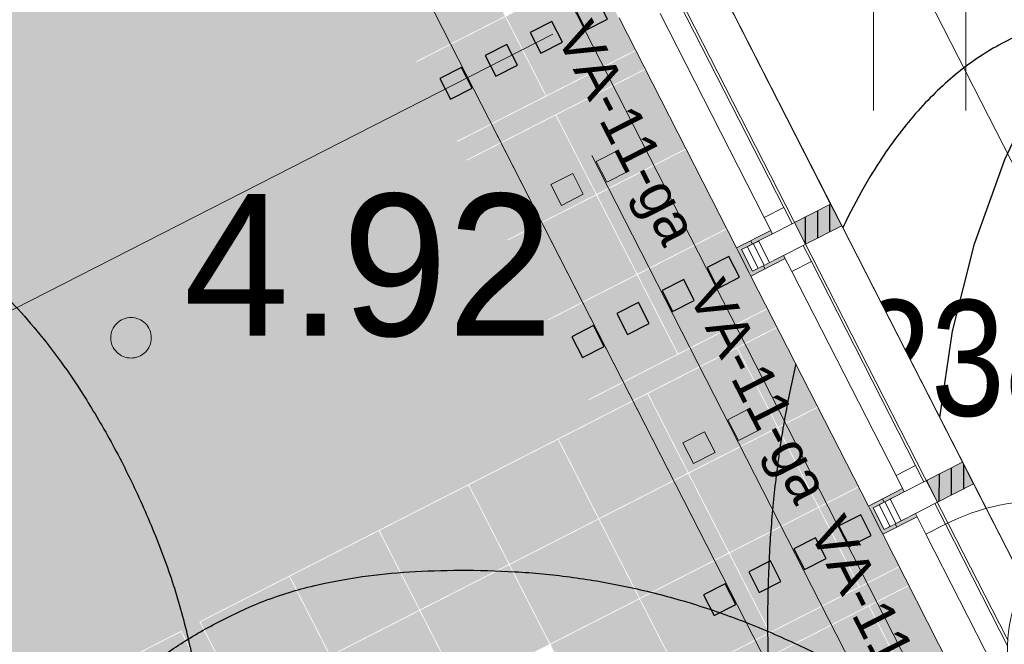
# Model space of a CAD drawing. Header units: metres. Extents: x 538891 to 1080079, y 6588829 to 13178720.
# Tile 627 of 1056: x 539893.76 to 539898.62, y 6589200.03 to 6589203.11. Entities that reach past the tile are written whole.
import ezdxf

# ---------------------------------------------------------------- set-up
doc = ezdxf.new("R2010")
doc.units = ezdxf.units.M
doc.header["$LTSCALE"] = 0.4
for name, pattern in [('Hidden Line', [48.902778, 35.277778, -13.625]), ('KOLVIK', [3.125, 0.625, -2.5]), ('Triple Dashed', [92.604163, 66.145831, -26.458332])]:
    doc.linetypes.add(name, pattern=pattern)
for name, color, linetype in [('AR', 7, 'Continuous'), ('DENDRO', 7, 'Continuous'), ('GEO', 7, 'Continuous'), ('KINO_ASENDIPLAAN', 7, 'Continuous'), ('KINO_GRID', 7, 'Continuous'), ('KINO_PINNAKATTED 2', 7, 'Continuous')]:
    doc.layers.add(name, color=color, linetype=linetype)
doc.styles.add('Arial', font='arial.ttf')
doc.styles.add('Arial Narrow', font='ARIALN.TTF')
doc.styles.add('HK Explorer Book', font='txt')
pattern_1 = [(90, (0, 0), (-0.06, 0), [])]

# ---------------------------------------------------------------- blocks, each defined once
blk = doc.blocks.new('HEIN')
at = {"color": 7, "linetype": 'Continuous', "lineweight": 9}
for p, q in [((-0.4551, 0.7611), (-0.4551, -0.7611)), ((0.4551, 0.7611), (0.4551, -0.7611))]:
    blk.add_line(p, q, dxfattribs=at)
blk = doc.blocks.new('Parametric Object-247')
at = {"color": 7, "linetype": 'Continuous', "lineweight": 9}
for p, q in [((0, 0), (0.9142, 0.9395)), ((0, 0.3175), (0, -0.3175)), ((-0.3175, 0), (0.3175, 0))]:
    blk.add_line(p, q, dxfattribs=at)
at = {"color": 0, "flags": 1}
for tag in ['Stake_#', 'segment_type', 'segment_length', 'segment_angle', 'segment_radius', 'segment_sweep', 'segment_rise', 'clockmode', 'polyline_ID', 'tag']:
    blk.add_attdef(tag, (539897.9185, 6589197.8752), '', height=0.00018, dxfattribs=at)
at = {"color": 255, "linetype": 'Continuous', "lineweight": 9}
blk.add_wipeout([(0.9142, 0.7567), (0.8461, 0.76), (0.7786, 0.77), (0.7124, 0.7866), (0.6482, 0.8096), (0.5865, 0.8387), (0.528, 0.8738), (0.4732, 0.9144), (0.4227, 0.9603), (0.3769, 1.0108), (0.3363, 1.0656), (0.3012, 1.1241), (0.272, 1.1858), (0.249, 1.25), (0.2325, 1.3162), (0.2225, 1.3836), (0.2191, 1.4518), (0.2225, 1.5199), (0.2325, 1.5874), (0.249, 1.6535), (0.272, 1.7178), (0.3012, 1.7794), (0.3363, 1.8379), (0.3769, 1.8927), (0.4227, 1.9433), (0.4732, 1.9891), (0.528, 2.0297), (0.5865, 2.0648), (0.6482, 2.0939), (0.7124, 2.1169), (0.7786, 2.1335), (0.8461, 2.1435), (0.9142, 2.1468), (0.9823, 2.1435), (1.0498, 2.1335), (1.116, 2.1169), (1.1802, 2.0939), (1.2419, 2.0648), (1.3004, 2.0297), (1.3552, 1.9891), (1.4057, 1.9433), (1.4515, 1.8927), (1.4921, 1.8379), (1.5272, 1.7794), (1.5564, 1.7178), (1.5794, 1.6535), (1.5959, 1.5874), (1.6059, 1.5199), (1.6093, 1.4518), (1.6059, 1.3836), (1.5959, 1.3162), (1.5794, 1.25), (1.5564, 1.1858), (1.5272, 1.1241), (1.4921, 1.0656), (1.4515, 1.0108), (1.4057, 0.9603), (1.3552, 0.9144), (1.3004, 0.8738), (1.2419, 0.8387), (1.1802, 0.8096), (1.116, 0.7866), (1.0498, 0.77), (0.9823, 0.76)], dxfattribs=at)
at = {"color": 7, "linetype": 'Continuous', "lineweight": 9, "flags": 128}
blk.add_lwpolyline([(0.2191, 1.4518, 0.414214), (0.9142, 0.7567, 0.414214), (1.6093, 1.4518, 0.414214), (0.9142, 2.1468, 0.414214)], format="xyb", close=True, dxfattribs=at)
at = {"color": 7, "insert": (0.9142, 0.9395), "char_height": 0.6328, "attachment_point": 8, "line_spacing_factor": 0.975274, "style": 'HK Explorer Book'}
blk.add_mtext('10', dxfattribs=at)

msp = doc.modelspace()

# ---------------------------------------------------------------- hatches: boundary and pattern name
at = {"layer": 'KINO_PINNAKATTED 2', "linetype": 'Continuous', "lineweight": 0, "true_color": 0xdbccc4}
h = msp.add_hatch(color=254, dxfattribs=at)
h.paths.add_polyline_path([(539891.2993, 6589222.2148), (539890.4827, 6589223.8146), (539893.756, 6589225.4854), (539894.5726, 6589223.8855), (539900.852, 6589227.0905), (539897.435, 6589233.7851), (539894.3399, 6589232.2053), (539895.6855, 6589229.5689), (539892.4122, 6589227.8982), (539893.0168, 6589226.7136), (539886.7374, 6589223.5086), (539886.1328, 6589224.6932), (539879.7644, 6589221.4427), (539878.3297, 6589224.0337), (539875.2345, 6589222.4539), (539876.5802, 6589219.8175), (539860.659, 6589211.6913), (539874.2636, 6589185.0367), (539877.131, 6589186.5002), (539876.5066, 6589187.7237), (539892.6554, 6589195.9661), (539891.3314, 6589198.5601), (539896.5717, 6589201.2347), (539892.7166, 6589208.7877), (539890.6606, 6589207.7383), (539888.665, 6589211.648), (539890.7209, 6589212.6978), (539886.9868, 6589220.0137)])
h.paths.add_polyline_path([(539874.8061, 6589191.6182), (539887.632, 6589198.1646), (539881.1308, 6589210.9017), (539879.8309, 6589213.4492), (539883.0148, 6589215.0743), (539882.3193, 6589216.4371), (539872.7666, 6589211.5614), (539871.4664, 6589214.1087), (539865.0089, 6589210.8128)])

# ---------------------------------------------------------------- linework, layer by layer
at = {"layer": 'AR', "color": 250, "linetype": 'Continuous', "lineweight": 9, "true_color": 0x333333, "flags": 128}
msp.add_lwpolyline([(539893.5949, 6589194.9504), (539899.8386, 6589198.1372), (539891.2747, 6589214.9149), (539896.4144, 6589217.5383), (539894.0855, 6589222.1013), (539894.4239, 6589222.274), (539910.3228, 6589230.3888)], dxfattribs=at)
msp.add_lwpolyline([(539893.5949, 6589194.9504), (539899.8386, 6589198.1372), (539891.2747, 6589214.9149), (539896.4144, 6589217.5383), (539894.0855, 6589222.1013), (539894.4239, 6589222.274), (539910.3228, 6589230.3888)], dxfattribs=at)
msp.add_lwpolyline([(539893.5949, 6589194.9504), (539899.8386, 6589198.1372), (539891.2747, 6589214.9149), (539896.4144, 6589217.5383), (539894.0855, 6589222.1013), (539894.4239, 6589222.274), (539910.3228, 6589230.3888)], dxfattribs=at)
msp.add_lwpolyline([(539893.5949, 6589194.9504), (539899.8386, 6589198.1372), (539891.2747, 6589214.9149), (539896.4144, 6589217.5383), (539894.0855, 6589222.1013), (539894.4239, 6589222.274), (539910.3228, 6589230.3888)], dxfattribs=at)
msp.add_lwpolyline([(539893.5949, 6589194.9504), (539899.8386, 6589198.1372), (539891.2747, 6589214.9149), (539896.4144, 6589217.5383), (539894.0855, 6589222.1013), (539894.4239, 6589222.274), (539910.3228, 6589230.3888)], dxfattribs=at)
msp.add_lwpolyline([(539893.5949, 6589194.9504), (539899.8386, 6589198.1372), (539891.2747, 6589214.9149), (539896.4144, 6589217.5383), (539894.0855, 6589222.1013), (539894.4239, 6589222.274), (539910.3228, 6589230.3888)], dxfattribs=at)
at = {"layer": 'AR', "color": 253, "linetype": 'Continuous', "lineweight": 25, "true_color": 0x989db8, "flags": 128}
msp.add_lwpolyline([(539899.7142, 6589198.3811), (539902.885, 6589199.9995), (539906.234, 6589201.7088), (539903.3314, 6589207.3959), (539896.8115, 6589204.0681)], close=True, dxfattribs=at)
at = {"layer": 'AR', "color": 7, "linetype": 'Continuous', "lineweight": 9, "flags": 128}
msp.add_lwpolyline([(539899.7142, 6589198.3811), (539902.885, 6589199.9995), (539906.234, 6589201.7088), (539903.3314, 6589207.3959), (539896.8115, 6589204.0681)], close=True, dxfattribs=at)
at = {"layer": 'DENDRO', "color": 82, "linetype": 'Continuous', "lineweight": 25, "true_color": 0x33cc00, "flags": 128}
msp.add_lwpolyline([(539898.3654, 6589199.8127), (539898.3004, 6589200.2511), (539898.2786, 6589200.6938), (539898.3004, 6589201.1366), (539898.3654, 6589201.575), (539898.4731, 6589202.005), (539898.6224, 6589202.4223), (539898.8119, 6589202.823), (539899.0398, 6589203.2032), (539899.3039, 6589203.5592), (539899.6015, 6589203.8876), (539899.93, 6589204.1853), (539900.286, 6589204.4493), (539900.6662, 6589204.6772), (539901.0668, 6589204.8667), (539901.4842, 6589205.016)], dxfattribs=at)
at = {"layer": 'DENDRO', "color": 30, "linetype": 'Continuous', "lineweight": 25, "true_color": 0xff7f00}
for points in [[(539885.6577, 6589211.3673), (539885.9587, 6589211.5998), (539887.0879, 6589212.0198), (539888.605, 6589212.4885), (539889.9731, 6589213.0137), (539891.3102, 6589213.7672), (539891.8744, 6589214.6436), (539891.7177, 6589215.3903), (539891.4434, 6589216.0274), (539891.1774, 6589216.6797), (539891.0775, 6589217.3225), (539891.2898, 6589217.9325), (539891.6083, 6589218.5323), (539891.7489, 6589219.1569), (539891.5335, 6589219.8105), (539891.0707, 6589220.4069), (539890.4607, 6589220.8621), (539889.8044, 6589221.0935), (539889.0576, 6589220.9883), (539888.3106, 6589220.2982), (539887.7505, 6589219.5517), (539887.208, 6589218.8186), (539886.4783, 6589217.8358), (539885.4818, 6589216.498), (539884.1518, 6589214.7322), (539882.6558, 6589212.7955), (539881.0985, 6589210.8481), (539879.0649, 6589208.3801), (539876.0944, 6589204.886), (539872.6307, 6589200.8975), (539869.6701, 6589197.4329), (539867.6909, 6589194.8749), (539866.2109, 6589192.7521), (539865.0379, 6589190.7976), (539864.2551, 6589189.3549), (539863.5464, 6589188.2627), (539862.6538, 6589187.3122), (539861.4517, 6589186.5971), (539860.1198, 6589186.0356), (539858.997, 6589185.454), (539858.4285, 6589184.6792), (539858.4518, 6589183.6679), (539858.8723, 6589182.475), (539859.5272, 6589181.142), (539860.2483, 6589179.7128), (539860.8674, 6589178.2304), (539861.2217, 6589176.7401), (539861.5753, 6589175.4365), (539862.2064, 6589174.6663), (539862.9609, 6589174.3966), (539863.6348, 6589174.2423), (539864.2806, 6589174.0573), (539864.918, 6589173.6609), (539865.3683, 6589172.6788), (539865.5592, 6589171.2345), (539865.7765, 6589169.7978), (539866.3959, 6589168.7176), (539867.6352, 6589168.2256), (539869.0218, 6589168.0582), (539870.3261, 6589168.0626), (539871.5879, 6589168.2084), (539873.1231, 6589168.5133), (539875.2126, 6589169.1649), (539877.5723, 6589170.1954), (539879.6716, 6589171.2913), (539881.2245, 6589172.1487), (539882.79, 6589173.0592), (539884.4462, 6589174.3385), (539885.3593, 6589175.663), (539885.8205, 6589177.2138), (539885.4269, 6589179.8588), (539884.1912, 6589182.7006), (539883.1434, 6589184.6065), (539882.0985, 6589186.3358), (539880.8619, 6589188.3679), (539880.4198, 6589189.9251), (539880.7902, 6589190.8015), (539881.5494, 6589191.3893), (539882.7447, 6589191.8227), (539884.1904, 6589191.9845), (539885.7179, 6589191.7691), (539887.143, 6589191.0433), (539888.3782, 6589189.868), (539889.4666, 6589188.5674), (539890.4385, 6589187.4406), (539891.3271, 6589186.7864), (539892.1601, 6589186.9284), (539892.9946, 6589188.0441), (539894.0871, 6589188.8946), (539895.2642, 6589189.5714), (539896.3286, 6589190.275), (539897.0597, 6589191.2074), (539897.414, 6589192.4428), (539897.7325, 6589193.5782), (539898.1184, 6589194.323), (539898.5738, 6589194.8471), (539899.1059, 6589195.3196), (539899.5477, 6589195.7995), (539899.733, 6589196.3483), (539899.5719, 6589196.9795), (539899.1657, 6589197.5865), (539898.605, 6589198.071), (539897.9861, 6589198.3235), (539897.3447, 6589198.3805), (539896.687, 6589198.3497), (539895.8577, 6589198.3256), (539894.7078, 6589198.5446), (539893.448, 6589199.106), (539892.2827, 6589199.8894), (539891.2518, 6589200.8076), (539890.3935, 6589201.7751), (539889.5969, 6589202.9265), (539889.0297, 6589204.2093), (539888.6237, 6589205.3397), (539888.2438, 6589206.3255), (539887.7355, 6589207.4324), (539887.0067, 6589208.7104), (539886.0604, 6589210.1578), (539885.6663, 6589211.1102), (539885.6577, 6589211.3673)], [(539900.2164, 6589203.3489), (539899.4326, 6589204.0302), (539898.4991, 6589206.0158), (539898.4499, 6589208.0922), (539899.2982, 6589209.7032), (539900.8166, 6589210.4171), (539902.5983, 6589210.0426), (539904.1659, 6589208.68), (539905.0994, 6589206.6944), (539905.1486, 6589204.618), (539904.3004, 6589203.007), (539902.782, 6589202.2931), (539901.0003, 6589202.6676), (539900.2164, 6589203.3489)], [(539898.2425, 6589196.9789), (539897.784, 6589197.8174), (539897.3816, 6589199.8819), (539897.6014, 6589201.7806), (539898.3846, 6589203.0047), (539899.5213, 6589203.2263), (539900.707, 6589202.386), (539901.6239, 6589200.7089), (539902.0263, 6589198.6444), (539901.8065, 6589196.7457), (539901.0233, 6589195.5216), (539899.8866, 6589195.3), (539898.7009, 6589196.1403), (539898.2425, 6589196.9789)]]:
    msp.add_open_spline(points, degree=2, dxfattribs=at)
at = {"layer": 'DENDRO', "color": 82, "linetype": 'Continuous', "lineweight": 25, "true_color": 0x33cc00}
msp.add_open_spline([(539892.5396, 6589202.5198), (539892.5122, 6589202.5306), (539892.4848, 6589202.5414), (539891.969, 6589202.7395), (539890.6701, 6589202.7708), (539889.3338, 6589202.1789), (539888.5067, 6589201.3332), (539888.0256, 6589200.4715), (539887.7883, 6589199.5138), (539887.8371, 6589198.0785), (539888.6275, 6589196.7146), (539889.474, 6589196.0813), (539889.9186, 6589195.8897), (539890.3745, 6589195.7224), (539891.4306, 6589195.5994), (539892.5502, 6589195.9495), (539893.4905, 6589196.5179), (539894.2201, 6589197.4907), (539894.5846, 6589198.4137), (539894.7291, 6589199.8864), (539894.0632, 6589201.4231), (539893.1026, 6589202.2859), (539892.5943, 6589202.4982), (539892.5669, 6589202.509), (539892.5396, 6589202.5198)], degree=2, knots=[0, 0, 0, 0.002786, 0.002786, 0.055124, 0.107462, 0.159799, 0.212137, 0.264475, 0.316813, 0.369151, 0.421489, 0.473827, 0.526165, 0.578502, 0.63084, 0.683178, 0.735516, 0.787854, 0.840192, 0.89253, 0.944867, 0.997205, 0.997205, 1, 1, 1], dxfattribs=at)
at = {"layer": 'DENDRO', "color": 30, "linetype": 'Continuous', "lineweight": 25, "true_color": 0xff7f00}
msp.add_open_spline([(539894.1183, 6589199.6429), (539894.1044, 6589199.6255), (539894.0904, 6589199.608), (539893.8331, 6589199.2766), (539893.6215, 6589198.2642), (539893.9208, 6589197.163), (539894.3357, 6589196.3614), (539894.9678, 6589195.5615), (539895.779, 6589194.8504), (539896.687, 6589194.3065), (539898.0644, 6589193.8142), (539899.4452, 6589193.9176), (539900.1547, 6589194.3413), (539900.5807, 6589194.8048), (539900.7923, 6589195.4723), (539900.8636, 6589196.3284), (539900.4119, 6589197.4935), (539899.8862, 6589198.3048), (539899.1569, 6589199.0714), (539898.2853, 6589199.7068), (539896.8829, 6589200.3648), (539895.3538, 6589200.4194), (539894.4167, 6589199.9972), (539894.1463, 6589199.6779), (539894.1323, 6589199.6604), (539894.1183, 6589199.6429)], degree=2, knots=[0, 0, 0, 0.002653, 0.002653, 0.052387, 0.102121, 0.151856, 0.20159, 0.251325, 0.301059, 0.350793, 0.400528, 0.450262, 0.499996, 0.549731, 0.599465, 0.6492, 0.698934, 0.748668, 0.798403, 0.848137, 0.897872, 0.947606, 0.99734, 0.99734, 1, 1, 1], dxfattribs=at)
at = {"layer": 'GEO', "color": 252, "linetype": 'KOLVIK', "lineweight": 9, "true_color": 0x888888, "flags": 128}
msp.add_lwpolyline([(539898.484, 6589194.3938), (539903.328, 6589195.138), (539906.58, 6589196.407), (539907.1162, 6589200.8591), (539905.771, 6589202.935), (539903.308, 6589204.677), (539901.262, 6589204.283), (539898.737, 6589200.131), (539897.4185, 6589198.9886), (539897.1787, 6589197.9302)], dxfattribs=at)
at = {"layer": 'GEO', "color": 8, "linetype": 'Continuous', "lineweight": 9, "true_color": 0x7d7d7d, "flags": 128}
msp.add_lwpolyline([(539894.413, 6589201.542), (539894.4125, 6589201.5322), (539894.4111, 6589201.5225), (539894.4087, 6589201.513), (539894.4054, 6589201.5037), (539894.4012, 6589201.4949), (539894.3961, 6589201.4864), (539894.3903, 6589201.4786), (539894.3837, 6589201.4713), (539894.3764, 6589201.4647), (539894.3686, 6589201.4589), (539894.3601, 6589201.4538), (539894.3513, 6589201.4496), (539894.342, 6589201.4463), (539894.3325, 6589201.4439), (539894.3228, 6589201.4425), (539894.313, 6589201.442), (539894.3032, 6589201.4425), (539894.2935, 6589201.4439), (539894.284, 6589201.4463), (539894.2747, 6589201.4496), (539894.2659, 6589201.4538), (539894.2574, 6589201.4589), (539894.2496, 6589201.4647), (539894.2423, 6589201.4713), (539894.2357, 6589201.4786), (539894.2299, 6589201.4864), (539894.2248, 6589201.4949), (539894.2206, 6589201.5037), (539894.2173, 6589201.513), (539894.2149, 6589201.5225), (539894.2135, 6589201.5322), (539894.213, 6589201.542), (539894.2135, 6589201.5518), (539894.2149, 6589201.5615), (539894.2173, 6589201.571), (539894.2206, 6589201.5803), (539894.2248, 6589201.5891), (539894.2299, 6589201.5976), (539894.2357, 6589201.6054), (539894.2423, 6589201.6127), (539894.2496, 6589201.6193), (539894.2574, 6589201.6251), (539894.2659, 6589201.6302), (539894.2747, 6589201.6344), (539894.284, 6589201.6377), (539894.2935, 6589201.6401), (539894.3032, 6589201.6415), (539894.313, 6589201.642), (539894.3228, 6589201.6415), (539894.3325, 6589201.6401), (539894.342, 6589201.6377), (539894.3513, 6589201.6344), (539894.3601, 6589201.6302), (539894.3686, 6589201.6251), (539894.3764, 6589201.6193), (539894.3837, 6589201.6127), (539894.3903, 6589201.6054), (539894.3961, 6589201.5976), (539894.4012, 6589201.5891), (539894.4054, 6589201.5803), (539894.4087, 6589201.571), (539894.4111, 6589201.5615), (539894.4125, 6589201.5518)], close=True, dxfattribs=at)
at = {"layer": 'KINO_GRID', "color": 254, "linetype": 'Continuous', "true_color": 0xe6e6e6}
for points in [[(539896.2415, 6589196.8039), (539896.3306, 6589196.8494), (539882.8141, 6589223.1115), (539882.9031, 6589223.157)], [(539858.7353, 6589212.3149), (539900.3409, 6589130.7995), (539858.6462, 6589212.2694), (539900.2518, 6589130.754)], [(539860.6136, 6589211.7804), (539900.9645, 6589132.7232), (539860.5245, 6589211.7349), (539900.8754, 6589132.6778)], [(539893.3045, 6589202.7781), (539893.35, 6589202.6891), (539896.1512, 6589204.2311), (539896.1967, 6589204.142)], [(539893.9546, 6589201.5045), (539894.0001, 6589201.4154), (539896.8013, 6589202.9574), (539896.8468, 6589202.8684)], [(539894.6047, 6589200.2308), (539894.6502, 6589200.1417), (539897.4514, 6589201.6837), (539897.4969, 6589201.5947)], [(539890.7704, 6589199.8792), (539890.8159, 6589199.7902), (539893.8656, 6589201.459), (539893.911, 6589201.3699)], [(539895.2548, 6589198.9571), (539895.3003, 6589198.868), (539898.1015, 6589200.4101), (539898.147, 6589200.321)], [(539891.4205, 6589198.6056), (539891.4659, 6589198.5165), (539894.5156, 6589200.1853), (539894.5611, 6589200.0963)]]:
    msp.add_solid(points, dxfattribs=at)
at = {"layer": 'KINO_PINNAKATTED 2', "color": 254, "linetype": 'Continuous', "true_color": 0xd4dae2}
for points in [[(539895.7188, 6589202.9056), (539896.1569, 6589203.1292), (539895.5197, 6589203.2958), (539895.9578, 6589203.5194)], [(539896.3614, 6589202.7374), (539896.7995, 6589202.961), (539896.1623, 6589203.1275), (539896.6004, 6589203.3511)], [(539895.9197, 6589202.512), (539896.3578, 6589202.7356), (539895.7206, 6589202.9021), (539896.1587, 6589203.1257)], [(539896.6096, 6589202.2511), (539897.0477, 6589202.4747), (539896.4105, 6589202.6412), (539896.8486, 6589202.8648)], [(539896.168, 6589202.0256), (539896.6061, 6589202.2492), (539895.9688, 6589202.4158), (539896.4069, 6589202.6394)], [(539896.8106, 6589201.8574), (539897.2486, 6589202.081), (539896.6114, 6589202.2475), (539897.0495, 6589202.4711)], [(539896.3689, 6589201.632), (539896.807, 6589201.8556), (539896.1698, 6589202.0221), (539896.6079, 6589202.2457)], [(539897.0115, 6589201.4637), (539897.4496, 6589201.6873), (539896.8124, 6589201.8538), (539897.2505, 6589202.0774)], [(539896.5698, 6589201.2383), (539897.0079, 6589201.4619), (539896.3707, 6589201.6284), (539896.8088, 6589201.852)], [(539897.5046, 6589201.1024), (539897.6978, 6589201.201), (539897.3055, 6589201.4925), (539897.4987, 6589201.5911)], [(539897.0629, 6589200.877), (539897.501, 6589201.1006), (539896.8638, 6589201.2671), (539897.3019, 6589201.4907)], [(539896.6213, 6589200.6515), (539897.0594, 6589200.8751), (539896.4222, 6589201.0417), (539896.8603, 6589201.2653)], [(539897.7055, 6589200.7087), (539897.8987, 6589200.8073), (539897.5064, 6589201.0988), (539897.6996, 6589201.1974)], [(539897.2639, 6589200.4833), (539897.702, 6589200.7069), (539897.0648, 6589200.8734), (539897.5029, 6589201.097)], [(539896.1796, 6589200.4261), (539896.6177, 6589200.6497), (539895.9805, 6589200.8162), (539896.4186, 6589201.0398)], [(539896.8222, 6589200.2579), (539897.2603, 6589200.4815), (539896.6231, 6589200.648), (539897.0612, 6589200.8716)], [(539895.738, 6589200.2007), (539896.1761, 6589200.4243), (539895.5389, 6589200.5908), (539895.977, 6589200.8144)], [(539897.9065, 6589200.315), (539898.0997, 6589200.4136), (539897.7074, 6589200.7051), (539897.9006, 6589200.8037)], [(539897.4648, 6589200.0896), (539897.9029, 6589200.3132), (539897.2657, 6589200.4797), (539897.7038, 6589200.7033)], [(539896.3806, 6589200.0324), (539896.8187, 6589200.256), (539896.1815, 6589200.4226), (539896.6195, 6589200.6462)], [(539895.2963, 6589199.9753), (539895.7344, 6589200.1989), (539895.0972, 6589200.3654), (539895.5353, 6589200.589)], [(539897.0232, 6589199.8642), (539897.4613, 6589200.0878), (539896.824, 6589200.2543), (539897.2621, 6589200.4779)], [(539895.9389, 6589199.807), (539896.377, 6589200.0306), (539895.7398, 6589200.1971), (539896.1779, 6589200.4207)], [(539894.8547, 6589199.7499), (539895.2928, 6589199.9735), (539894.6556, 6589200.14), (539895.0936, 6589200.3636)], [(539898.1547, 6589199.8287), (539898.3479, 6589199.9273), (539897.9556, 6589200.2188), (539898.1488, 6589200.3174)], [(539896.5815, 6589199.6388), (539897.0196, 6589199.8624), (539896.3824, 6589200.0289), (539896.8205, 6589200.2525)], [(539895.4973, 6589199.5816), (539895.9354, 6589199.8052), (539895.2981, 6589199.9717), (539895.7362, 6589200.1953)], [(539897.713, 6589199.6033), (539898.1511, 6589199.8269), (539897.5139, 6589199.9934), (539897.952, 6589200.217)], [(539894.3204, 6589199.4772), (539894.7585, 6589199.7008), (539894.1213, 6589199.8673), (539894.5594, 6589200.0909)]]:
    msp.add_solid(points, dxfattribs=at)

# ---------------------------------------------------------------- block references
at = {"layer": 'GEO', "color": 8, "true_color": 0x7d7d7d, "xscale": 0.5, "yscale": 0.5, "zscale": 0.5}
msp.add_blockref('HEIN', (539898.2028, 6589203.0442), dxfattribs=at)

# ---------------------------------------------------------------- texts
at = {"layer": 'DENDRO', "color": 250, "true_color": 0x333333, "insert": (539897.8954, 6589201.7281), "char_height": 0.57083, "width": 1.278396, "attachment_point": 1, "line_spacing_factor": 2.63829, "style": 'Arial Narrow'}
msp.add_mtext('238', dxfattribs=at)
at = {"layer": 'GEO', "color": 8, "true_color": 0x7d7d7d, "insert": (539894.313, 6589201.542), "char_height": 0.7, "attachment_point": 7, "line_spacing_factor": 0.25, "style": 'HK Explorer Book'}
msp.add_mtext(' 4.92', dxfattribs=at)

# ---------------------------------------------------------------- next in the draw order: wipeouts: each hides what was drawn before it
at = {"color": 255, "linetype": 'Continuous', "lineweight": 5}
msp.add_wipeout([(539899.2951, 6589198.2716), (539893.4229, 6589209.7766), (539893.414, 6589209.7721), (539899.2862, 6589198.267)], dxfattribs=at).dxf.layer = 'AR'

# ---------------------------------------------------------------- next in the draw order: wipeouts: each hides what was drawn before it
msp.add_wipeout([(539899.4333, 6589198.3309), (539893.5565, 6589209.8448), (539893.4229, 6589209.7766), (539899.2993, 6589198.2635), (539899.3006, 6589198.2631)], dxfattribs=at).dxf.layer = 'AR'

# ---------------------------------------------------------------- next in the draw order: wipeouts: each hides what was drawn before it
msp.add_wipeout([(539899.5638, 6589198.2291), (539893.6189, 6589209.8767), (539893.5565, 6589209.8448), (539899.4948, 6589198.2104), (539899.516, 6589198.2047)], dxfattribs=at).dxf.layer = 'AR'

# ---------------------------------------------------------------- next in the draw order: wipeouts: each hides what was drawn before it
msp.add_wipeout([(539893.6189, 6589209.8767), (539899.586, 6589198.1857), (539899.5899, 6589198.1846), (539893.6216, 6589209.878)], dxfattribs=at).dxf.layer = 'AR'

# ---------------------------------------------------------------- next in the draw order: wipeouts: each hides what was drawn before it
msp.add_wipeout([(539899.7778, 6589198.2564), (539893.7997, 6589209.9689), (539893.6216, 6589209.878), (539899.5899, 6589198.1846), (539899.6208, 6589198.1762)], dxfattribs=at).dxf.layer = 'AR'

# ---------------------------------------------------------------- next in the draw order: linework, layer by layer
at = {"layer": 'AR', "color": 251, "linetype": 'Triple Dashed', "lineweight": 9, "true_color": 0x575757}
msp.add_line((539918.7007, 6589163.1395), (539877.8559, 6589243.1645), dxfattribs=at)
at = {"layer": 'AR', "color": 7, "linetype": 'Hidden Line', "lineweight": 9}
for p, q in [((539887.1958, 6589220.0261), (539898.1073, 6589198.6477)), ((539887.1958, 6589220.0261), (539898.1073, 6589198.6477)), ((539887.1958, 6589220.0261), (539898.1073, 6589198.6477)), ((539887.1958, 6589220.0261), (539898.1073, 6589198.6477)), ((539887.1958, 6589220.0261), (539898.1073, 6589198.6477)), ((539887.1958, 6589220.0261), (539898.1073, 6589198.6477)), ((539887.6935, 6589219.8647), (539898.6051, 6589198.4864)), ((539887.6935, 6589219.8647), (539898.6051, 6589198.4864)), ((539887.6935, 6589219.8647), (539898.6051, 6589198.4864)), ((539887.6935, 6589219.8647), (539898.6051, 6589198.4864)), ((539887.6935, 6589219.8647), (539898.6051, 6589198.4864)), ((539887.6935, 6589219.8647), (539898.6051, 6589198.4864))]:
    msp.add_line(p, q, dxfattribs=at)
at = {"layer": 'AR', "color": 7, "linetype": 'Continuous', "lineweight": 9}
for p, q in [((539892.5987, 6589210.8042), (539898.9414, 6589198.3773)), ((539892.0465, 6589210.5224), (539898.1073, 6589198.6477))]:
    msp.add_line(p, q, dxfattribs=at)
at = {"layer": 'AR', "color": 251, "linetype": 'Continuous', "lineweight": 9, "true_color": 0x6a6a6a}
for p, q in [((539899.8506, 6589198.1138), (539893.7997, 6589209.9689)), ((539893.414, 6589209.7721), (539899.2862, 6589198.267))]:
    msp.add_line(p, q, dxfattribs=at)
at = {"layer": 'AR', "color": 8, "linetype": 'Continuous', "lineweight": 25, "true_color": 0x808080, "flags": 128}
for points in [[(539896.5571, 6589203.0597), (539896.664, 6589203.1143), (539896.6117, 6589203.2167), (539896.5048, 6589203.1622)], [(539896.3344, 6589202.9461), (539896.4413, 6589203.0006), (539896.389, 6589203.1031), (539896.2822, 6589203.0485)], [(539896.1118, 6589202.8324), (539896.2186, 6589202.887), (539896.1664, 6589202.9894), (539896.0595, 6589202.9349)], [(539895.8891, 6589202.7188), (539895.996, 6589202.7733), (539895.9437, 6589202.8758), (539895.8368, 6589202.8212)], [(539897.2072, 6589201.786), (539897.3141, 6589201.8406), (539897.2618, 6589201.943), (539897.1549, 6589201.8885)], [(539896.9845, 6589201.6724), (539897.0914, 6589201.7269), (539897.0391, 6589201.8294), (539896.9322, 6589201.7748)], [(539896.7619, 6589201.5587), (539896.8687, 6589201.6133), (539896.8165, 6589201.7157), (539896.7096, 6589201.6612)], [(539896.5392, 6589201.4451), (539896.6461, 6589201.4996), (539896.5938, 6589201.6021), (539896.4869, 6589201.5475)], [(539897.8573, 6589200.5124), (539897.9642, 6589200.5669), (539897.9119, 6589200.6693), (539897.805, 6589200.6148)], [(539897.6346, 6589200.3987), (539897.7415, 6589200.4533), (539897.6892, 6589200.5557), (539897.5823, 6589200.5011)], [(539897.4119, 6589200.2851), (539897.5188, 6589200.3396), (539897.4666, 6589200.442), (539897.3597, 6589200.3875)], [(539897.1893, 6589200.1714), (539897.2962, 6589200.226), (539897.2439, 6589200.3284), (539897.137, 6589200.2738)]]:
    msp.add_lwpolyline(points, close=True, dxfattribs=at)
at = {"layer": 'AR', "color": 7, "linetype": 'Hidden Line', "lineweight": 9, "flags": 128}
for points in [[(539896.7664, 6589202.3638), (539896.6595, 6589202.3093), (539896.6072, 6589202.4117), (539896.7141, 6589202.4662)], [(539896.5437, 6589202.2502), (539896.4368, 6589202.1956), (539896.3845, 6589202.298), (539896.4914, 6589202.3526)], [(539897.4165, 6589201.0901), (539897.3096, 6589201.0356), (539897.2573, 6589201.138), (539897.3642, 6589201.1925)], [(539897.1938, 6589200.9765), (539897.0869, 6589200.9219), (539897.0346, 6589201.0243), (539897.1415, 6589201.0789)]]:
    msp.add_lwpolyline(points, close=True, dxfattribs=at)
at = {"layer": 'AR', "color": 9, "linetype": 'Continuous', "true_color": 0xc0c0c0}
for points in [[(539896.5571, 6589203.0597), (539896.664, 6589203.1143), (539896.5048, 6589203.1622), (539896.6117, 6589203.2167)], [(539896.3344, 6589202.9461), (539896.4413, 6589203.0006), (539896.2822, 6589203.0485), (539896.389, 6589203.1031)], [(539896.1118, 6589202.8324), (539896.2186, 6589202.887), (539896.0595, 6589202.9349), (539896.1664, 6589202.9894)], [(539895.8891, 6589202.7188), (539895.996, 6589202.7733), (539895.8368, 6589202.8212), (539895.9437, 6589202.8758)], [(539897.2072, 6589201.786), (539897.3141, 6589201.8406), (539897.1549, 6589201.8885), (539897.2618, 6589201.943)], [(539896.9845, 6589201.6724), (539897.0914, 6589201.7269), (539896.9322, 6589201.7748), (539897.0391, 6589201.8294)], [(539896.7619, 6589201.5587), (539896.8687, 6589201.6133), (539896.7096, 6589201.6612), (539896.8165, 6589201.7157)], [(539896.5392, 6589201.4451), (539896.6461, 6589201.4996), (539896.4869, 6589201.5475), (539896.5938, 6589201.6021)], [(539897.8573, 6589200.5124), (539897.9642, 6589200.5669), (539897.805, 6589200.6148), (539897.9119, 6589200.6693)], [(539897.6346, 6589200.3987), (539897.7415, 6589200.4533), (539897.5823, 6589200.5011), (539897.6892, 6589200.5557)], [(539897.4119, 6589200.2851), (539897.5188, 6589200.3396), (539897.3597, 6589200.3875), (539897.4666, 6589200.442)], [(539897.1893, 6589200.1714), (539897.2962, 6589200.226), (539897.137, 6589200.2738), (539897.2439, 6589200.3284)]]:
    msp.add_solid(points, dxfattribs=at)
at = {"layer": 'AR', "color": 254, "linetype": 'Continuous', "true_color": 0xe8e8e8}
for points in [[(539897.3624, 6589201.8625), (539897.3785, 6589201.8707), (539897.3079, 6589201.9694), (539897.3239, 6589201.9775)], [(539898.0286, 6589200.597), (539897.974, 6589200.7038), (539898.0125, 6589200.5888), (539897.958, 6589200.6957)]]:
    msp.add_solid(points, dxfattribs=at)

# ---------------------------------------------------------------- next in the draw order: wipeouts: each hides what was drawn before it
at = {"color": 255, "linetype": 'Continuous', "lineweight": 5}
for points in [[(539897.3239, 6589201.9775), (539897.3785, 6589201.8707), (539897.407, 6589201.8852), (539897.3524, 6589201.9921)], [(539898.0286, 6589200.597), (539898.0571, 6589200.6115), (539898.0025, 6589200.7184), (539897.974, 6589200.7038)]]:
    msp.add_wipeout(points, dxfattribs=at).dxf.layer = 'AR'

# ---------------------------------------------------------------- next in the draw order: wipeouts: each hides what was drawn before it
for points in [[(539897.3524, 6589201.9921), (539897.407, 6589201.8852), (539897.4355, 6589201.8997), (539897.3809, 6589202.0066)], [(539898.0856, 6589200.6261), (539898.031, 6589200.7329), (539898.0025, 6589200.7184), (539898.0571, 6589200.6115)]]:
    msp.add_wipeout(points, dxfattribs=at).dxf.layer = 'AR'

# ---------------------------------------------------------------- next in the draw order: wipeouts: each hides what was drawn before it
for points in [[(539897.3809, 6589202.0066), (539897.4355, 6589201.8997), (539897.4622, 6589201.9134), (539897.4076, 6589202.0203)], [(539898.1123, 6589200.6397), (539898.0577, 6589200.7466), (539898.031, 6589200.7329), (539898.0856, 6589200.6261)]]:
    msp.add_wipeout(points, dxfattribs=at).dxf.layer = 'AR'

# ---------------------------------------------------------------- next in the draw order: wipeouts: each hides what was drawn before it
for points in [[(539897.5317, 6589201.9488), (539897.6279, 6589201.9979), (539897.6403, 6589202.0043), (539897.5858, 6589202.1112), (539897.5733, 6589202.1048), (539897.4771, 6589202.0557), (539897.4076, 6589202.0203), (539897.4622, 6589201.9134)], [(539898.1818, 6589200.6752), (539898.2779, 6589200.7243), (539898.2904, 6589200.7306), (539898.2359, 6589200.8375), (539898.2234, 6589200.8311), (539898.1272, 6589200.782), (539898.0577, 6589200.7466), (539898.1123, 6589200.6397)]]:
    msp.add_wipeout(points, dxfattribs=at).dxf.layer = 'AR'

# ---------------------------------------------------------------- next in the draw order: hatches: boundary and pattern name
at = {"layer": 'AR', "linetype": 'Continuous', "lineweight": 25, "true_color": 0x848484}
h = msp.add_hatch(dxfattribs=at)
h.set_pattern_fill('PLYWOOD_0001', color=252, style=0, pattern_type=2)
h.set_pattern_definition(pattern_1)
h.paths.add_polyline_path([(539897.6403, 6589202.0043), (539897.8185, 6589202.0952), (539897.7639, 6589202.2021), (539897.5858, 6589202.1112)])
h = msp.add_hatch(dxfattribs=at)
h.set_pattern_fill('PLYWOOD_0001', color=252, style=0, pattern_type=2)
h.set_pattern_definition(pattern_1)
h.paths.add_polyline_path([(539898.4686, 6589200.8215), (539898.414, 6589200.9284), (539898.2359, 6589200.8375), (539898.2904, 6589200.7306)])

# ---------------------------------------------------------------- next in the draw order: linework, layer by layer
at = {"layer": 'AR', "color": 254, "linetype": 'Continuous', "true_color": 0xcccccc}
for points in [[(539897.6403, 6589202.0043), (539897.8185, 6589202.0952), (539897.5858, 6589202.1112), (539897.7639, 6589202.2021)], [(539898.4686, 6589200.8215), (539898.414, 6589200.9284), (539898.2904, 6589200.7306), (539898.2359, 6589200.8375)]]:
    msp.add_solid(points, dxfattribs=at)

# ---------------------------------------------------------------- next in the draw order: wipeouts: each hides what was drawn before it
at = {"color": 255, "linetype": 'Continuous', "lineweight": 5}
for points in [[(539896.7205, 6589203.1201), (539897.2997, 6589201.9854), (539897.4689, 6589202.0718), (539897.4771, 6589202.0557), (539897.5733, 6589202.1048), (539897.7639, 6589202.2021), (539897.1684, 6589203.3689), (539896.9778, 6589203.2716), (539896.8816, 6589203.2225), (539896.8897, 6589203.2065)], [(539898.5999, 6589199.438), (539898.7691, 6589199.5244), (539898.7773, 6589199.5084), (539898.8735, 6589199.5575), (539899.0641, 6589199.6547), (539898.4686, 6589200.8215), (539898.2779, 6589200.7243), (539898.1818, 6589200.6752), (539898.1899, 6589200.6591), (539898.0207, 6589200.5727)]]:
    msp.add_wipeout(points, dxfattribs=at).dxf.layer = 'AR'

# ---------------------------------------------------------------- next in the draw order: hatches: boundary and pattern name
at = {"layer": 'AR', "linetype": 'Continuous', "lineweight": 0, "true_color": 0xe8e8e8}
for points in [[(539897.2997, 6589201.9854), (539897.3079, 6589201.9694), (539897.3239, 6589201.9775), (539897.4771, 6589202.0557), (539897.4689, 6589202.0718)], [(539898.0207, 6589200.5727), (539898.1899, 6589200.6591), (539898.1818, 6589200.6752), (539898.0286, 6589200.597), (539898.0125, 6589200.5888)]]:
    msp.add_hatch(color=254, dxfattribs=at).paths.add_polyline_path(points)

# ---------------------------------------------------------------- next in the draw order: linework, layer by layer
at = {"layer": 'AR', "color": 7, "linetype": 'Continuous', "lineweight": 9}
for p, q in [((539897.7639, 6589202.2021), (539897.1684, 6589203.3689)), ((539897.2997, 6589201.9854), (539896.7205, 6589203.1201)), ((539897.3079, 6589201.9694), (539897.2997, 6589201.9854)), ((539897.3079, 6589201.9694), (539897.2997, 6589201.9854)), ((539898.4686, 6589200.8215), (539899.0641, 6589199.6547)), ((539898.1899, 6589200.6591), (539898.0207, 6589200.5727)), ((539898.0286, 6589200.597), (539898.1818, 6589200.6752)), ((539898.1818, 6589200.6752), (539898.1899, 6589200.6591)), ((539898.0125, 6589200.5888), (539898.0207, 6589200.5727)), ((539898.0125, 6589200.5888), (539898.0207, 6589200.5727)), ((539898.0207, 6589200.5727), (539898.5999, 6589199.438))]:
    msp.add_line(p, q, dxfattribs=at)

# ---------------------------------------------------------------- next in the draw order: wipeouts: each hides what was drawn before it
at = {"color": 255, "linetype": 'Continuous', "lineweight": 5}
msp.add_wipeout([(539897.9498, 6589200.7117), (539898.119, 6589200.7981), (539898.1272, 6589200.782), (539898.2234, 6589200.8311), (539898.414, 6589200.9284), (539897.8185, 6589202.0952), (539897.6279, 6589201.9979), (539897.5317, 6589201.9488), (539897.5398, 6589201.9328), (539897.3706, 6589201.8464)], dxfattribs=at).dxf.layer = 'AR'

# ---------------------------------------------------------------- next in the draw order: hatches: boundary and pattern name
at = {"layer": 'AR', "linetype": 'Continuous', "lineweight": 0, "true_color": 0xe8e8e8}
for points in [[(539897.3706, 6589201.8464), (539897.5398, 6589201.9328), (539897.5317, 6589201.9488), (539897.3785, 6589201.8707), (539897.3624, 6589201.8625)], [(539897.958, 6589200.6957), (539897.974, 6589200.7038), (539898.1272, 6589200.782), (539898.119, 6589200.7981), (539897.9498, 6589200.7117)]]:
    msp.add_hatch(color=254, dxfattribs=at).paths.add_polyline_path(points)

# ---------------------------------------------------------------- next in the draw order: linework, layer by layer
at = {"layer": 'AR', "color": 7, "linetype": 'Continuous', "lineweight": 9}
for p, q in [((539897.5858, 6589202.1112), (539897.7639, 6589202.2021)), ((539897.8185, 6589202.0952), (539897.7639, 6589202.2021)), ((539897.8185, 6589202.0952), (539897.7639, 6589202.2021)), ((539897.4771, 6589202.0557), (539897.5733, 6589202.1048)), ((539897.5733, 6589202.1048), (539897.5858, 6589202.1112)), ((539897.5858, 6589202.1112), (539897.6403, 6589202.0043)), ((539897.6403, 6589202.0043), (539897.8185, 6589202.0952)), ((539897.8185, 6589202.0952), (539898.414, 6589200.9284)), ((539897.4689, 6589202.0718), (539897.2997, 6589201.9854)), ((539897.3239, 6589201.9775), (539897.4771, 6589202.0557)), ((539897.4771, 6589202.0557), (539897.4689, 6589202.0718)), ((539897.3524, 6589201.9921), (539897.407, 6589201.8852)), ((539897.3809, 6589202.0066), (539897.4355, 6589201.8997)), ((539897.4076, 6589202.0203), (539897.4622, 6589201.9134)), ((539897.5317, 6589201.9488), (539897.6279, 6589201.9979)), ((539897.6279, 6589201.9979), (539897.6403, 6589202.0043)), ((539897.3079, 6589201.9694), (539897.3624, 6589201.8625)), ((539897.3239, 6589201.9775), (539897.3785, 6589201.8707)), ((539897.3785, 6589201.8707), (539897.5317, 6589201.9488)), ((539897.5317, 6589201.9488), (539897.5398, 6589201.9328)), ((539897.5398, 6589201.9328), (539897.3706, 6589201.8464)), ((539897.3624, 6589201.8625), (539897.3706, 6589201.8464)), ((539897.3624, 6589201.8625), (539897.3706, 6589201.8464)), ((539897.3706, 6589201.8464), (539897.9498, 6589200.7117)), ((539898.2359, 6589200.8375), (539898.414, 6589200.9284)), ((539898.4686, 6589200.8215), (539898.414, 6589200.9284)), ((539898.4686, 6589200.8215), (539898.414, 6589200.9284)), ((539898.1272, 6589200.782), (539898.2234, 6589200.8311)), ((539898.2234, 6589200.8311), (539898.2359, 6589200.8375)), ((539898.2359, 6589200.8375), (539898.2904, 6589200.7306)), ((539898.119, 6589200.7981), (539897.9498, 6589200.7117)), ((539897.974, 6589200.7038), (539898.1272, 6589200.782)), ((539898.1272, 6589200.782), (539898.119, 6589200.7981)), ((539898.2904, 6589200.7306), (539898.4686, 6589200.8215)), ((539898.031, 6589200.7329), (539898.0856, 6589200.6261)), ((539898.0577, 6589200.7466), (539898.1123, 6589200.6397)), ((539898.2779, 6589200.7243), (539898.2904, 6589200.7306)), ((539897.958, 6589200.6957), (539897.9498, 6589200.7117)), ((539897.958, 6589200.6957), (539897.9498, 6589200.7117)), ((539897.958, 6589200.6957), (539898.0125, 6589200.5888)), ((539897.974, 6589200.7038), (539898.0286, 6589200.597)), ((539898.0025, 6589200.7184), (539898.0571, 6589200.6115)), ((539898.1818, 6589200.6752), (539898.2779, 6589200.7243))]:
    msp.add_line(p, q, dxfattribs=at)

# ---------------------------------------------------------------- next in the draw order: wipeouts: each hides what was drawn before it
at = {"color": 255, "linetype": 'Continuous', "lineweight": 5}
for points in [[(539897.5733, 6589202.1048), (539897.5324, 6589202.185), (539897.4362, 6589202.1359), (539897.4771, 6589202.0557)], [(539897.6279, 6589201.9979), (539897.5317, 6589201.9488), (539897.5726, 6589201.8687), (539897.6688, 6589201.9178)], [(539898.1272, 6589200.782), (539898.2234, 6589200.8311), (539898.1825, 6589200.9113), (539898.0863, 6589200.8622)], [(539898.2779, 6589200.7243), (539898.1818, 6589200.6752), (539898.234, 6589200.5727), (539898.3302, 6589200.6218)]]:
    msp.add_wipeout(points, dxfattribs=at).dxf.layer = 'AR'

# ---------------------------------------------------------------- next in the draw order: linework, layer by layer
at = {"layer": 'AR', "color": 7, "linetype": 'Continuous', "lineweight": 9}
for p, q in [((539897.5858, 6589202.1112), (539897.7639, 6589202.2021)), ((539897.4771, 6589202.0557), (539897.5733, 6589202.1048)), ((539897.4771, 6589202.0557), (539897.5733, 6589202.1048)), ((539897.5733, 6589202.1048), (539897.5858, 6589202.1112)), ((539897.6403, 6589202.0043), (539897.8185, 6589202.0952)), ((539897.4689, 6589202.0718), (539897.2997, 6589201.9854)), ((539897.5317, 6589201.9488), (539897.6279, 6589201.9979)), ((539897.5317, 6589201.9488), (539897.6279, 6589201.9979)), ((539897.6279, 6589201.9979), (539897.6403, 6589202.0043)), ((539897.5398, 6589201.9328), (539897.3706, 6589201.8464)), ((539898.2359, 6589200.8375), (539898.414, 6589200.9284)), ((539898.1272, 6589200.782), (539898.2234, 6589200.8311)), ((539898.1272, 6589200.782), (539898.2234, 6589200.8311)), ((539898.2234, 6589200.8311), (539898.2359, 6589200.8375)), ((539898.119, 6589200.7981), (539897.9498, 6589200.7117)), ((539898.2904, 6589200.7306), (539898.4686, 6589200.8215)), ((539898.2779, 6589200.7243), (539898.2904, 6589200.7306)), ((539898.1818, 6589200.6752), (539898.2779, 6589200.7243)), ((539898.1818, 6589200.6752), (539898.2779, 6589200.7243)), ((539898.1899, 6589200.6591), (539898.0207, 6589200.5727))]:
    msp.add_line(p, q, dxfattribs=at)

# ---------------------------------------------------------------- next in the draw order: wipeouts: each hides what was drawn before it
at = {"color": 255, "linetype": 'Continuous', "lineweight": 5}
for points in [[(539897.5324, 6589202.185), (539897.0187, 6589203.1915), (539896.9225, 6589203.1424), (539897.4362, 6589202.1359)], [(539897.6688, 6589201.9178), (539897.5726, 6589201.8687), (539898.0863, 6589200.8622), (539898.1825, 6589200.9113)], [(539898.3302, 6589200.6218), (539898.234, 6589200.5727), (539898.725, 6589199.6108), (539898.8212, 6589199.6599)]]:
    msp.add_wipeout(points, dxfattribs=at).dxf.layer = 'AR'

# ---------------------------------------------------------------- next in the draw order: linework, layer by layer
at = {"layer": 'AR', "color": 251, "linetype": 'Triple Dashed', "lineweight": 9, "true_color": 0x575757}
for p, q in [((539917.7299, 6589162.644), (539876.885, 6589242.669)), ((539872.8268, 6589191.0123), (539953.2907, 6589232.0812))]:
    msp.add_line(p, q, dxfattribs=at)
at = {"layer": 'AR', "color": 7, "linetype": 'Continuous', "lineweight": 9}
for p, q in [((539897.5324, 6589202.185), (539897.0187, 6589203.1915)), ((539896.9225, 6589203.1424), (539897.4362, 6589202.1359)), ((539897.5324, 6589202.185), (539897.4362, 6589202.1359)), ((539897.5733, 6589202.1048), (539897.5324, 6589202.185)), ((539897.4362, 6589202.1359), (539897.4771, 6589202.0557)), ((539897.6279, 6589201.9979), (539897.6688, 6589201.9178)), ((539897.5726, 6589201.8687), (539897.5317, 6589201.9488)), ((539897.6688, 6589201.9178), (539897.5726, 6589201.8687)), ((539897.6688, 6589201.9178), (539898.1825, 6589200.9113)), ((539898.0863, 6589200.8622), (539897.5726, 6589201.8687)), ((539898.0863, 6589200.8622), (539898.1825, 6589200.9113)), ((539898.1825, 6589200.9113), (539898.2234, 6589200.8311)), ((539898.1272, 6589200.782), (539898.0863, 6589200.8622)), ((539898.2779, 6589200.7243), (539898.3302, 6589200.6218)), ((539898.234, 6589200.5727), (539898.1818, 6589200.6752)), ((539898.3302, 6589200.6218), (539898.234, 6589200.5727)), ((539898.3302, 6589200.6218), (539898.8212, 6589199.6599)), ((539898.725, 6589199.6108), (539898.234, 6589200.5727))]:
    msp.add_line(p, q, dxfattribs=at)
msp.add_arc((539898.8212, 6589199.6599), 1.08, 87.0398, 117.0398, dxfattribs=at)

# ---------------------------------------------------------------- next in the draw order: texts
at = {"layer": 'AR', "color": 7, "char_height": 0.2, "attachment_point": 1, "rotation": 297.0398, "line_spacing_factor": 1.004016, "style": 'Arial'}
for s, insert in [('VA-11-ga', (539896.5843, 6589203.1249)), ('VA-11-ga', (539897.2344, 6589201.8512)), ('VA-11-v-ga', (539897.8303, 6589200.6837))]:
    msp.add_mtext(s, dxfattribs=dict(at, insert=insert))

# ---------------------------------------------------------------- next in the draw order: block references
at = {"layer": 'KINO_ASENDIPLAAN', "color": 7, "rotation": 27.03983034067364}
msp.add_blockref('Parametric Object-247', (539899.1773, 6589198.3024), dxfattribs=at)

doc.saveas('drawing.dxf')
